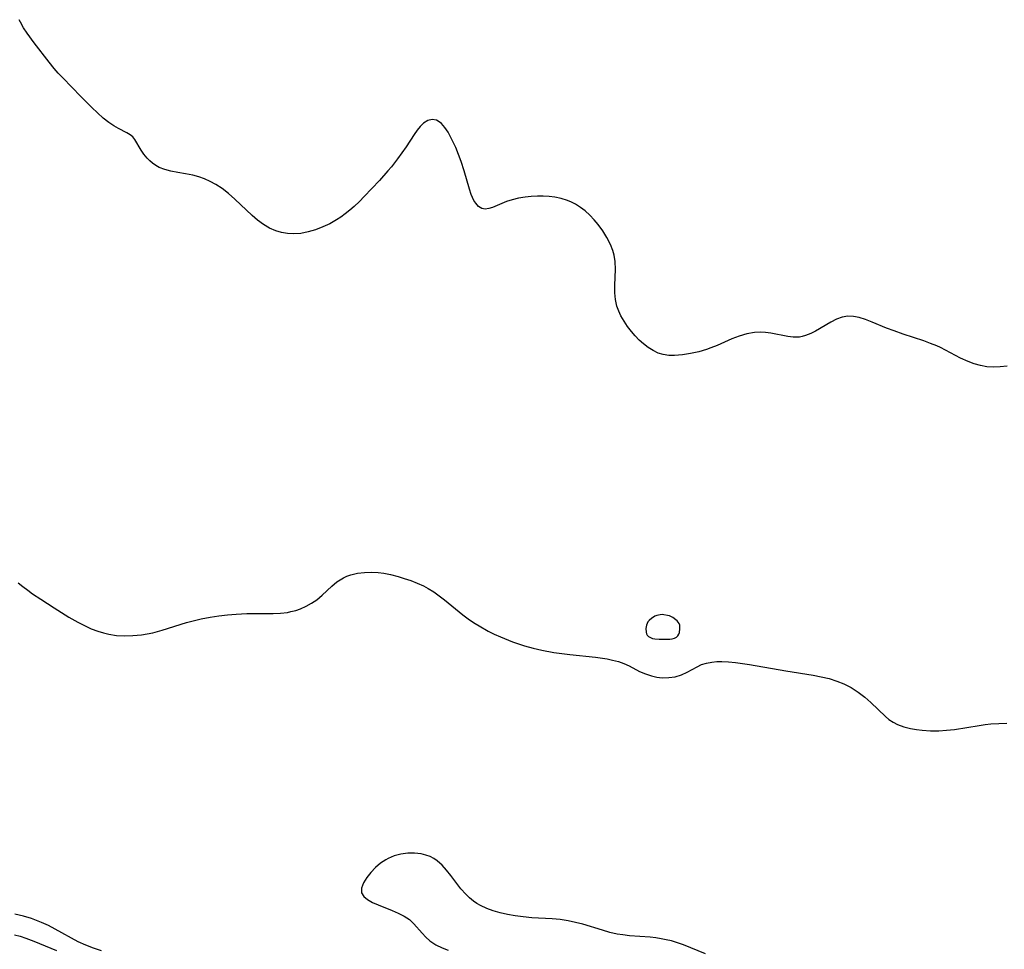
# Model space of a CAD drawing. Header units: inches. Extents: x 1073367 to 1082519, y 1569854 to 1574957.
# Tile 368 of 565: x 1080689 to 1080903, y 1571683 to 1571884. Entities that reach past the tile are written whole.
import ezdxf

# ---------------------------------------------------------------- set-up
doc = ezdxf.new("R2010")
doc.units = ezdxf.units.IN
doc.header["$MEASUREMENT"] = 0
doc.layers.add('CGG_CurvaNivelLidar_v1', color=7, linetype='Continuous', lineweight=30, true_color=0x008008)

msp = doc.modelspace()

# ---------------------------------------------------------------- linework, layer by layer
at = {"layer": 'CGG_CurvaNivelLidar_v1'}
for points in [[(1080903.2694, 1571809.1716, 75.5), (1080901.789, 1571809.0008, 75.5), (1080900.31, 1571808.9529, 75.5), (1080898.8415, 1571809.0503, 75.5), (1080897.4828, 1571809.2914, 75.5), (1080896.1455, 1571809.6641, 75.5), (1080894.8347, 1571810.1518, 75.5), (1080893.182, 1571810.9227, 75.5), (1080889.9071, 1571812.6553, 75.5), (1080888.8112, 1571813.1986, 75.5), (1080888.0126, 1571813.5634, 75.5), (1080886.6618, 1571814.1183, 75.5), (1080885.1927, 1571814.6537, 75.5), (1080880.7334, 1571816.1211, 75.5), (1080878.7846, 1571816.8103, 75.5), (1080877.1637, 1571817.4445, 75.5), (1080874.0454, 1571818.7282, 75.5), (1080872.6128, 1571819.2782, 75.5), (1080871.2178, 1571819.7162, 75.5), (1080869.9666, 1571819.9629, 75.5), (1080868.7438, 1571820.0007, 75.5), (1080867.5039, 1571819.7741, 75.5), (1080866.2888, 1571819.3292, 75.5), (1080865.0924, 1571818.7352, 75.5), (1080861.7859, 1571816.7883, 75.5), (1080860.7129, 1571816.2321, 75.5), (1080859.62, 1571815.7908, 75.5), (1080858.8361, 1571815.5774, 75.5), (1080858.2713, 1571815.4845, 75.5), (1080857.6938, 1571815.4417, 75.5), (1080856.9143, 1571815.4586, 75.5), (1080855.7389, 1571815.6023, 75.5), (1080852.08, 1571816.3312, 75.5), (1080850.914, 1571816.4809, 75.5), (1080849.7301, 1571816.5404, 75.5), (1080848.5363, 1571816.4857, 75.5), (1080846.8601, 1571816.19, 75.5), (1080845.1869, 1571815.6854, 75.5), (1080843.6071, 1571815.0704, 75.5), (1080840.4324, 1571813.6872, 75.5), (1080839.0525, 1571813.1301, 75.5), (1080838.1073, 1571812.7945, 75.5), (1080836.4849, 1571812.3041, 75.5), (1080834.6928, 1571811.8931, 75.5), (1080832.9147, 1571811.6191, 75.5), (1080831.1807, 1571811.4924, 75.5), (1080829.9571, 1571811.5131, 75.5), (1080828.7769, 1571811.6789, 75.5), (1080827.6601, 1571812.0247, 75.5), (1080826.5856, 1571812.5329, 75.5), (1080825.502, 1571813.2097, 75.5), (1080824.4672, 1571814.0087, 75.5), (1080823.5655, 1571814.8304, 75.5), (1080822.7076, 1571815.7206, 75.5), (1080821.8933, 1571816.664, 75.5), (1080821.0417, 1571817.7652, 75.5), (1080820.2645, 1571818.9134, 75.5), (1080819.5835, 1571820.1079, 75.5), (1080819.1131, 1571821.125, 75.5), (1080818.7365, 1571822.1717, 75.5), (1080818.4038, 1571823.5917, 75.5), (1080818.2617, 1571825.0688, 75.5), (1080818.2617, 1571826.7443, 75.5), (1080818.3853, 1571830.1578, 75.5), (1080818.3138, 1571831.8682, 75.5), (1080818.0951, 1571833.2502, 75.5), (1080817.8293, 1571834.2332, 75.5), (1080817.3283, 1571835.5457, 75.5), (1080816.5693, 1571837.0424, 75.5), (1080815.6673, 1571838.4836, 75.5), (1080814.6537, 1571839.8658, 75.5), (1080813.7835, 1571840.913, 75.5), (1080812.8547, 1571841.9023, 75.5), (1080811.8616, 1571842.8156, 75.5), (1080810.8524, 1571843.5944, 75.5), (1080809.7784, 1571844.271, 75.5), (1080808.9053, 1571844.7139, 75.5), (1080807.9978, 1571845.0855, 75.5), (1080806.6504, 1571845.4941, 75.5), (1080805.2598, 1571845.7737, 75.5), (1080804.0257, 1571845.9248, 75.5), (1080802.7809, 1571846.0018, 75.5), (1080801.535, 1571846.0142, 75.5), (1080800.1672, 1571845.9594, 75.5), (1080798.8223, 1571845.829, 75.5), (1080797.4076, 1571845.5944, 75.5), (1080796.0565, 1571845.2569, 75.5), (1080794.8145, 1571844.8303, 75.5), (1080791.7691, 1571843.5603, 75.5), (1080791.0082, 1571843.3211, 75.5), (1080790.2034, 1571843.2159, 75.5), (1080789.4665, 1571843.336, 75.5), (1080788.7536, 1571843.771, 75.5), (1080788.134, 1571844.4795, 75.5), (1080787.7491, 1571845.1088, 75.5), (1080787.1775, 1571846.382, 75.5), (1080786.7775, 1571847.5532, 75.5), (1080785.6518, 1571851.4926, 75.5), (1080784.9985, 1571853.5087, 75.5), (1080784.4165, 1571855.0691, 75.5), (1080783.7871, 1571856.5862, 75.5), (1080783.1247, 1571858.0353, 75.5), (1080782.7697, 1571858.7528, 75.5), (1080782.1348, 1571859.9025, 75.5), (1080781.4578, 1571860.9125, 75.5), (1080780.7256, 1571861.7356, 75.5), (1080780.1945, 1571862.1575, 75.5), (1080779.6356, 1571862.4526, 75.5), (1080778.6804, 1571862.6243, 75.5), (1080777.7908, 1571862.4246, 75.5), (1080776.8221, 1571861.8235, 75.5), (1080776.1219, 1571861.1463, 75.5), (1080775.4466, 1571860.3245, 75.5), (1080774.7832, 1571859.3939, 75.5), (1080773.0329, 1571856.7369, 75.5), (1080771.1736, 1571854.0809, 75.5), (1080769.8534, 1571852.374, 75.5), (1080769.1228, 1571851.4925, 75.5), (1080767.284, 1571849.4156, 75.5), (1080763.9927, 1571845.9371, 75.5), (1080762.9158, 1571844.8523, 75.5), (1080761.8124, 1571843.8086, 75.5), (1080760.8389, 1571842.9619, 75.5), (1080759.8384, 1571842.1618, 75.5), (1080758.927, 1571841.4929, 75.5), (1080757.9919, 1571840.8731, 75.5), (1080756.5377, 1571840.049, 75.5), (1080755.0377, 1571839.347, 75.5), (1080753.4237, 1571838.7327, 75.5), (1080751.8263, 1571838.2631, 75.5), (1080750.2255, 1571837.9498, 75.5), (1080748.6319, 1571837.8322, 75.5), (1080747.3314, 1571837.9102, 75.5), (1080746.0532, 1571838.1354, 75.5), (1080744.8081, 1571838.4927, 75.5), (1080743.4192, 1571839.0723, 75.5), (1080742.1191, 1571839.8464, 75.5), (1080740.882, 1571840.7795, 75.5), (1080739.6872, 1571841.8215, 75.5), (1080735.9374, 1571845.4007, 75.5), (1080734.5971, 1571846.5781, 75.5), (1080733.196, 1571847.6558, 75.5), (1080731.7871, 1571848.5553, 75.5), (1080730.5873, 1571849.2, 75.5), (1080729.3578, 1571849.7555, 75.5), (1080728.1046, 1571850.212, 75.5), (1080726.851, 1571850.5571, 75.5), (1080725.2245, 1571850.8725, 75.5), (1080723.6154, 1571851.1254, 75.5), (1080722.0497, 1571851.4156, 75.5), (1080720.7551, 1571851.7674, 75.5), (1080719.5441, 1571852.2486, 75.5), (1080718.7874, 1571852.6604, 75.5), (1080718.0908, 1571853.1403, 75.5), (1080717.4865, 1571853.6569, 75.5), (1080716.9398, 1571854.2185, 75.5), (1080716.23, 1571855.1006, 75.5), (1080715.6203, 1571856.0087, 75.5), (1080714.2902, 1571858.2821, 75.5), (1080713.8179, 1571858.8486, 75.5), (1080713.2257, 1571859.3156, 75.5), (1080712.5262, 1571859.7239, 75.5), (1080710.7617, 1571860.6629, 75.5), (1080709.7267, 1571861.2747, 75.5), (1080708.6656, 1571861.9743, 75.5), (1080707.4123, 1571862.9259, 75.5), (1080706.1459, 1571864.0453, 75.5), (1080704.9666, 1571865.2009, 75.5), (1080702.5932, 1571867.6461, 75.5), (1080698.6411, 1571871.6344, 75.5), (1080697.6897, 1571872.6607, 75.5), (1080696.8142, 1571873.6632, 75.5), (1080695.6844, 1571875.0358, 75.5), (1080692.4672, 1571879.2141, 75.5), (1080690.9463, 1571881.318, 75.5), (1080690.1804, 1571882.5045, 75.5), (1080689.4957, 1571883.7254, 75.5), (1080689.2322, 1571884.2651, 75.5)], [(1080689.0219, 1571762.2464, 76), (1080690.0186, 1571761.4028, 76), (1080691.0548, 1571760.6012, 76), (1080692.1216, 1571759.8316, 76), (1080693.8702, 1571758.6463, 76), (1080696.7861, 1571756.7667, 76), (1080699.9565, 1571754.8064, 76), (1080701.903, 1571753.6738, 76), (1080703.3336, 1571752.9338, 76), (1080704.7927, 1571752.2762, 76), (1080706.2803, 1571751.7163, 76), (1080707.445, 1571751.3639, 76), (1080708.6252, 1571751.0869, 76), (1080710.2866, 1571750.8356, 76), (1080711.9633, 1571750.7341, 76), (1080713.832, 1571750.7858, 76), (1080715.698, 1571750.9715, 76), (1080716.9528, 1571751.1574, 76), (1080718.1992, 1571751.4021, 76), (1080719.206, 1571751.6527, 76), (1080720.2088, 1571751.9393, 76), (1080725.4398, 1571753.593, 76), (1080727.2163, 1571754.0817, 76), (1080728.672, 1571754.4182, 76), (1080730.5959, 1571754.7825, 76), (1080732.4586, 1571755.0567, 76), (1080734.3285, 1571755.2678, 76), (1080736.1989, 1571755.4256, 76), (1080738.5314, 1571755.5499, 76), (1080744.219, 1571755.5759, 76), (1080745.7992, 1571755.6445, 76), (1080747.3394, 1571755.8196, 76), (1080748.1056, 1571755.9661, 76), (1080749.1318, 1571756.2397, 76), (1080750.1287, 1571756.5875, 76), (1080751.382, 1571757.1356, 76), (1080752.5702, 1571757.7864, 76), (1080753.6762, 1571758.542, 76), (1080754.8341, 1571759.5275, 76), (1080756.9691, 1571761.5231, 76), (1080758.048, 1571762.4005, 76), (1080758.7412, 1571762.8763, 76), (1080759.4503, 1571763.2857, 76), (1080760.2345, 1571763.6524, 76), (1080761.0451, 1571763.9468, 76), (1080762.51, 1571764.2944, 76), (1080764.0054, 1571764.4694, 76), (1080765.5003, 1571764.5147, 76), (1080766.9641, 1571764.463, 76), (1080768.2032, 1571764.3378, 76), (1080769.6522, 1571764.0334, 76), (1080771.2993, 1571763.5976, 76), (1080772.6624, 1571763.1874, 76), (1080774.0457, 1571762.7164, 76), (1080775.4306, 1571762.1748, 76), (1080776.799, 1571761.5481, 76), (1080777.8249, 1571760.9977, 76), (1080779.0305, 1571760.2403, 76), (1080780.2047, 1571759.4027, 76), (1080781.3589, 1571758.5096, 76), (1080785.329, 1571755.2996, 76), (1080786.79, 1571754.2118, 76), (1080788.0415, 1571753.3705, 76), (1080788.8487, 1571752.8743, 76), (1080790.8414, 1571751.7732, 76), (1080792.1592, 1571751.1228, 76), (1080793.4982, 1571750.5122, 76), (1080796.1227, 1571749.4369, 76), (1080797.404, 1571748.972, 76), (1080798.6998, 1571748.551, 76), (1080800.5508, 1571748.0427, 76), (1080802.4248, 1571747.6205, 76), (1080805.0651, 1571747.1455, 76), (1080808.5088, 1571746.6783, 76), (1080814.0949, 1571746.0792, 76), (1080816.5963, 1571745.7183, 76), (1080817.802, 1571745.4837, 76), (1080819.0713, 1571745.1555, 76), (1080820.2549, 1571744.7319, 76), (1080821.3501, 1571744.2027, 76), (1080823.6395, 1571743.0159, 76), (1080824.9145, 1571742.4744, 76), (1080826.2363, 1571742.0422, 76), (1080827.3612, 1571741.7957, 76), (1080828.4979, 1571741.6606, 76), (1080829.9576, 1571741.6614, 76), (1080831.3784, 1571741.8743, 76), (1080832.7026, 1571742.2931, 76), (1080833.9587, 1571742.8579, 76), (1080836.1017, 1571744.0271, 76), (1080837.0856, 1571744.4926, 76), (1080838.1461, 1571744.8311, 76), (1080839.2918, 1571745.0478, 76), (1080840.3407, 1571745.1453, 76), (1080841.4308, 1571745.1705, 76), (1080842.8896, 1571745.1139, 76), (1080844.3911, 1571744.9783, 76), (1080847.4823, 1571744.5445, 76), (1080855.3497, 1571743.1463, 76), (1080861.231, 1571742.2144, 76), (1080862.9746, 1571741.8656, 76), (1080864.6851, 1571741.4481, 76), (1080866.3479, 1571740.9378, 76), (1080867.8682, 1571740.3373, 76), (1080869.4743, 1571739.504, 76), (1080870.9879, 1571738.5233, 76), (1080872.4092, 1571737.4286, 76), (1080873.7214, 1571736.2672, 76), (1080876.8933, 1571733.2238, 76), (1080877.6593, 1571732.5926, 76), (1080878.5539, 1571732.0005, 76), (1080879.5204, 1571731.5049, 76), (1080880.9014, 1571730.9927, 76), (1080882.3686, 1571730.6199, 76), (1080883.6072, 1571730.4007, 76), (1080884.8793, 1571730.2501, 76), (1080886.6445, 1571730.1509, 76), (1080888.4408, 1571730.1627, 76), (1080890.162, 1571730.2696, 76), (1080891.8894, 1571730.4628, 76), (1080897.1837, 1571731.33, 76), (1080898.546, 1571731.5084, 76), (1080899.7148, 1571731.6262, 76), (1080901.4736, 1571731.749, 76), (1080903.239, 1571731.8215, 76)], [(1080837.9518, 1571681.8291, 76.5), (1080833.1362, 1571683.7416, 76.5), (1080831.8523, 1571684.2014, 76.5), (1080830.5503, 1571684.5992, 76.5), (1080829.4285, 1571684.8725, 76.5), (1080828.2926, 1571685.0892, 76.5), (1080827.1218, 1571685.2585, 76.5), (1080825.9436, 1571685.3858, 76.5), (1080821.4584, 1571685.7259, 76.5), (1080819.9729, 1571685.8934, 76.5), (1080818.7499, 1571686.0937, 76.5), (1080817.1637, 1571686.4561, 76.5), (1080815.5912, 1571686.9013, 76.5), (1080811.3309, 1571688.2157, 76.5), (1080809.7629, 1571688.6306, 76.5), (1080808.1756, 1571688.965, 76.5), (1080806.4285, 1571689.2138, 76.5), (1080804.6614, 1571689.3749, 76.5), (1080800.3154, 1571689.6401, 76.5), (1080798.4413, 1571689.8011, 76.5), (1080796.7116, 1571690.0314, 76.5), (1080795.0052, 1571690.34, 76.5), (1080793.4344, 1571690.6998, 76.5), (1080791.9054, 1571691.1423, 76.5), (1080790.5134, 1571691.6547, 76.5), (1080789.1881, 1571692.2757, 76.5), (1080788.3887, 1571692.7355, 76.5), (1080787.6287, 1571693.2509, 76.5), (1080786.7715, 1571693.9477, 76.5), (1080785.9741, 1571694.7171, 76.5), (1080784.9386, 1571695.8959, 76.5), (1080782.7561, 1571698.7608, 76.5), (1080781.8187, 1571699.941, 76.5), (1080780.8288, 1571701.0307, 76.5), (1080779.7524, 1571701.9768, 76.5), (1080779.0319, 1571702.4641, 76.5), (1080778.2685, 1571702.8683, 76.5), (1080777.3514, 1571703.2212, 76.5), (1080776.3133, 1571703.4761, 76.5), (1080774.869, 1571703.6322, 76.5), (1080773.3966, 1571703.6, 76.5), (1080771.9273, 1571703.3952, 76.5), (1080770.4937, 1571703.0221, 76.5), (1080769.1319, 1571702.4732, 76.5), (1080768.6349, 1571702.2112, 76.5), (1080767.5215, 1571701.4776, 76.5), (1080766.3849, 1571700.5083, 76.5), (1080765.3855, 1571699.451, 76.5), (1080764.5375, 1571698.3604, 76.5), (1080763.809, 1571697.1625, 76.5), (1080763.3929, 1571696.0332, 76.5), (1080763.4069, 1571695.0223, 76.5), (1080763.8743, 1571694.2411, 76.5), (1080764.6948, 1571693.5668, 76.5), (1080765.7661, 1571692.9684, 76.5), (1080767.0038, 1571692.4189, 76.5), (1080769.9994, 1571691.2072, 76.5), (1080771.3469, 1571690.6288, 76.5), (1080772.6278, 1571689.9845, 76.5), (1080773.7863, 1571689.2141, 76.5), (1080774.7473, 1571688.3221, 76.5), (1080776.5172, 1571686.2935, 76.5), (1080777.3201, 1571685.4485, 76.5), (1080778.2018, 1571684.6559, 76.5), (1080778.8497, 1571684.1663, 76.5), (1080779.4985, 1571683.7482, 76.5), (1080780.8267, 1571683.0734, 76.5), (1080782.1644, 1571682.5665, 76.5)], [(1080707.082, 1571682.4522, 76), (1080705.3436, 1571683.0141, 76), (1080703.6491, 1571683.6713, 76), (1080702.0081, 1571684.4285, 76), (1080696.9989, 1571687.1676, 76), (1080695.5361, 1571687.9283, 76), (1080694.0442, 1571688.6238, 76), (1080692.9779, 1571689.0553, 76), (1080691.8945, 1571689.4427, 76), (1080690.1152, 1571689.9804, 76), (1080688.3013, 1571690.3911, 76)], [(1080688.2018, 1571685.9388, 75.5), (1080689.448, 1571685.6115, 75.5), (1080690.6755, 1571685.2155, 75.5), (1080692.41, 1571684.5508, 75.5), (1080697.3266, 1571682.5356, 75.5)]]:
    msp.add_polyline3d(points, dxfattribs=at)
msp.add_polyline3d([(1080828.5, 1571750.0009, 76), (1080829.1935, 1571749.9733, 76), (1080830.1657, 1571750.0247, 76), (1080830.6885, 1571750.1077, 76), (1080831.1837, 1571750.2466, 76), (1080831.6111, 1571750.4558, 76), (1080831.94, 1571750.7469, 76), (1080832.1556, 1571751.0913, 76), (1080832.2751, 1571751.4598, 76), (1080832.3895, 1571752.2418, 76), (1080832.3841, 1571752.6339, 76), (1080832.3272, 1571753.0135, 76), (1080832.205, 1571753.3703, 76), (1080832.0183, 1571753.6801, 76), (1080831.7752, 1571753.9643, 76), (1080831.4903, 1571754.2262, 76), (1080830.8339, 1571754.6863, 76), (1080830.0981, 1571755.0443, 76), (1080829.711, 1571755.1705, 76), (1080828.9113, 1571755.3153, 76), (1080828.5069, 1571755.3291, 76), (1080828.1106, 1571755.2988, 76), (1080827.3383, 1571755.1203, 76), (1080826.9713, 1571754.9747, 76), (1080826.6158, 1571754.7858, 76), (1080826.2823, 1571754.5627, 76), (1080825.6935, 1571754.0355, 76), (1080825.4511, 1571753.7358, 76), (1080825.2574, 1571753.4112, 76), (1080825.1223, 1571753.0584, 76), (1080825.0396, 1571752.6868, 76), (1080825.0001, 1571752.3055, 76), (1080825.0329, 1571751.5487, 76), (1080825.1204, 1571751.188, 76), (1080825.3075, 1571750.8472, 76), (1080825.5998, 1571750.5561, 76), (1080825.9913, 1571750.3369, 76), (1080826.4496, 1571750.1833, 76), (1080826.9363, 1571750.083, 76), (1080827.8465, 1571749.9968, 76)], close=True, dxfattribs=at)

doc.saveas('drawing.dxf')
